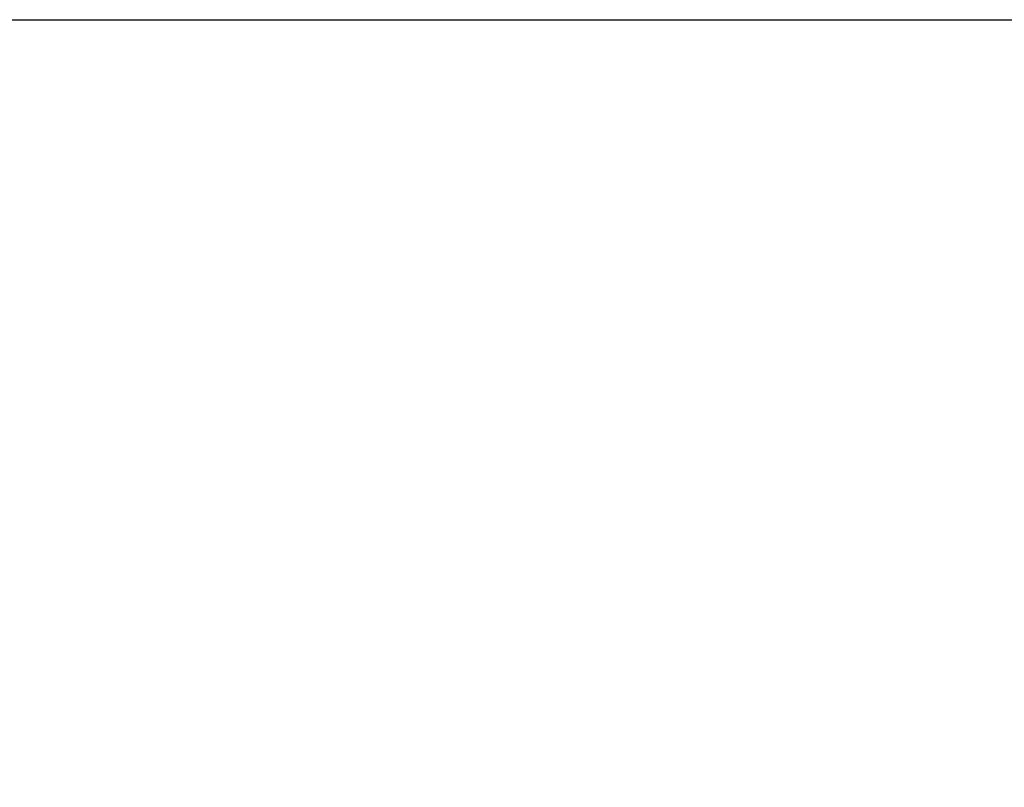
# Model space of a CAD drawing. Extents: x 0 to 8.5, y 0 to 11.
# Tile 378 of 379: x 6.2 to 7.5, y 9.9 to 11. Entities that reach past the tile are written whole.
import ezdxf

# ---------------------------------------------------------------- set-up
doc = ezdxf.new("R2010")
doc.units = 0
doc.layers.get('0').update_dxf_attribs({"linetype": 'CONTINUOUS'})

msp = doc.modelspace()

# ---------------------------------------------------------------- linework, layer by layer
at = {"color": 7}
msp.add_lwpolyline([(0, 11), (8.5, 11), (8.5, 0), (0, 0), (0, 11)], close=True, dxfattribs=at)
msp.add_lwpolyline([(0, 11), (8.5, 11), (8.5, 0), (0, 0), (0, 11)], close=True, dxfattribs=at)
msp.add_lwpolyline([(0, 11), (8.5, 11), (8.5, 0), (0, 0), (0, 11)], close=True, dxfattribs=at)
msp.add_lwpolyline([(0, 11), (8.5, 11), (8.5, 0), (0, 0), (0, 11)], close=True, dxfattribs=at)
msp.add_lwpolyline([(0, 11), (8.5, 11), (8.5, 0), (0, 0), (0, 11)], close=True, dxfattribs=at)
msp.add_lwpolyline([(0, 11), (8.5, 11), (8.5, 0), (0, 0), (0, 11)], close=True, dxfattribs=at)
msp.add_lwpolyline([(0, 11), (8.5, 11), (8.5, 0), (0, 0), (0, 11)], close=True, dxfattribs=at)
msp.add_lwpolyline([(0, 11), (8.5, 11), (8.5, 0), (0, 0), (0, 11)], close=True, dxfattribs=at)
msp.add_lwpolyline([(0, 11), (8.5, 11), (8.5, 0), (0, 0), (0, 11)], close=True, dxfattribs=at)

doc.saveas('drawing.dxf')
